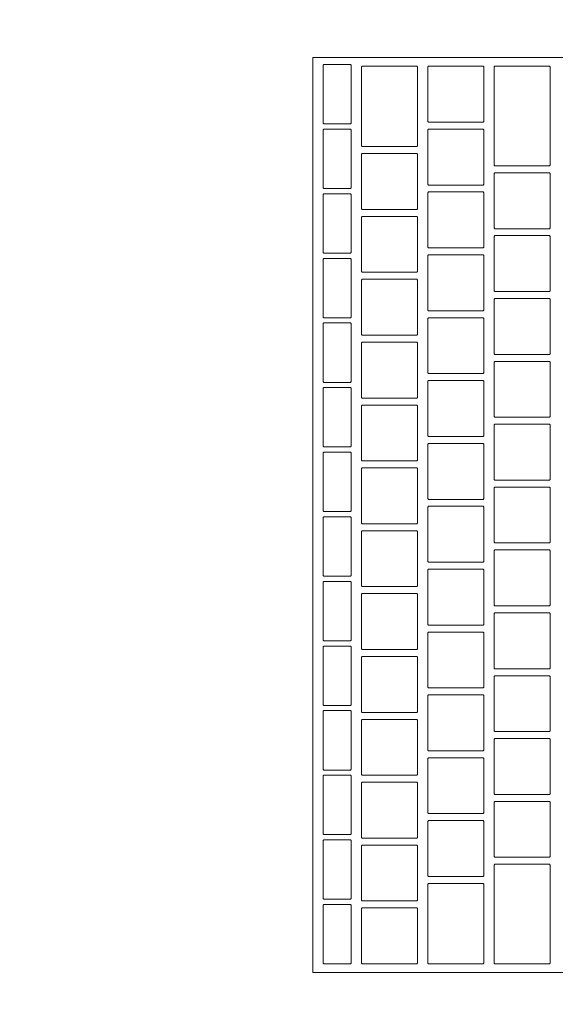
# Model space of a CAD drawing. Header units: metres. Extents: x -3.6 to 90.7, y -11.1 to 18.
# Tile 623 of 656: x 60.251 to 60.404, y 1.709 to 1.991. Entities that reach past the tile are written whole.
import ezdxf

# ---------------------------------------------------------------- set-up
doc = ezdxf.new("R2010")
doc.units = ezdxf.units.M
doc.header["$MEASUREMENT"] = 0
doc.linetypes.add('Wipeout_Contour', pattern=[1, 0, -1])
doc.layers.add('152 - Bemaßung_ Beschriftung.Ausbau', color=7, linetype='Continuous')
doc.layers.add('701 - Einrichtung.Möbel', color=7, linetype='Continuous')
doc.styles.add('ERSTELLTER_STIL_2', font='txt')
doc.dimstyles.new('ERSTELLTER_STIL__1', dxfattribs={"dimtxt": 0.1, "dimasz": 0.0532, "dimexe": 0.18, "dimexo": 0.0625, "dimgap": 0, "dimtad": 1, "dimzin": 0, "dimdsep": 46, "dimtxsty": 'ERSTELLTER_STIL_2', "dimblk": 'ARROWHEAD_2', "dimblk1": 'ARROWHEAD_2', "dimblk2": 'ARROWHEAD_2', "dimcen": 0.09, "dimse1": 1, "dimse2": 1, "dimclrd": 7, "dimclre": 7, "dimclrt": 7, "dimazin": 0, "dimtfac": 1, "dimtdec": 4, "dimtmove": 0, "dimatfit": 3, "dimfxl": 1, "dimtolj": 1, "dimtzin": 0, "dimarcsym": 0})
doc.dimstyles.new('ERSTELLTER_STIL__3', dxfattribs={"dimtxt": 0.1, "dimasz": 0.0532, "dimexe": 0.18, "dimexo": 0.0625, "dimgap": 0, "dimtad": 1, "dimtih": 1, "dimtoh": 1, "dimzin": 0, "dimdsep": 46, "dimtxsty": 'ERSTELLTER_STIL_2', "dimblk": 'ARROWHEAD_2', "dimblk1": 'ARROWHEAD_2', "dimblk2": 'ARROWHEAD_2', "dimcen": 0.09, "dimse1": 1, "dimse2": 1, "dimclrd": 7, "dimclre": 7, "dimclrt": 7, "dimazin": 0, "dimtfac": 1, "dimtdec": 4, "dimtmove": 0, "dimatfit": 3, "dimfxl": 1, "dimtolj": 1, "dimtzin": 0, "dimarcsym": 0})

# ---------------------------------------------------------------- blocks, each defined once
blk = doc.blocks.new('*D450')
at = {"layer": '152 - Bemaßung_ Beschriftung.Ausbau', "color": 7, "linetype": 'Continuous', "lineweight": 5}
for p, q in [((58.20497, -4.6125), (58.20497, -4.5075)), ((62.03503, -4.6125), (62.03503, -4.5075)), ((58.22518, -4.525), (58.18477, -4.595)), ((62.05523, -4.525), (62.01482, -4.595)), ((58.20497, -4.56), (62.03503, -4.56))]:
    blk.add_line(p, q, dxfattribs=at)
at = {"layer": '152 - Bemaßung_ Beschriftung.Ausbau', "color": 7, "lineweight": 5, "insert": (59.93689, -4.55941), "char_height": 0.1, "attachment_point": 7, "style": 'ERSTELLTER_STIL_2'}
blk.add_mtext('\\A1;{\\pql;\\fArial|b0|i0|c0|p38;3,83\\fArial|b0|i0|c0|p38;\\A1{\\H.66x;\\S01^  ;}}', dxfattribs=at)
blk = doc.blocks.new('ARROWHEAD_2')
at = {"color": 0, "linetype": 'Continuous', "lineweight": 0}
for p, q in [((-0.3781, -0.655), (0.3781, 0.655)), ((0, 0), (-1, 0))]:
    blk.add_line(p, q, dxfattribs=at)
blk = doc.blocks.new('*D503')
at = {"layer": '152 - Bemaßung_ Beschriftung.Ausbau', "color": 7, "linetype": 'Continuous', "lineweight": 5}
for p, q in [((63.90003, 5.82521), (63.97003, 5.78479)), ((63.98753, 5.805), (63.88253, 5.805)), ((63.93503, 0.245), (63.93503, 5.805)), ((63.90003, 0.26521), (63.97003, 0.22479)), ((63.98753, 0.245), (63.88253, 0.245)), ((63.93503, 0.005), (63.93503, 0.245))]:
    blk.add_line(p, q, dxfattribs=at)
at = {"layer": '152 - Bemaßung_ Beschriftung.Ausbau', "color": 7, "lineweight": 5, "char_height": 0.1, "attachment_point": 7, "rotation": 90, "style": 'ERSTELLTER_STIL_2'}
for s, insert in [('\\A1;{\\pql;\\fArial|b0|i0|c0|p38;12}', (63.91502, 5.633)), ('\\A1;{\\pql;\\fArial|b0|i0|c0|p38;5,56}', (63.91502, 2.81608))]:
    blk.add_mtext(s, dxfattribs=dict(at, insert=insert))

msp = doc.modelspace()

# ---------------------------------------------------------------- wipeouts: each hides what was drawn before it
at = {"color": 254, "linetype": 'Wipeout_Contour', "lineweight": 0, "ltscale": 241.476757}
msp.add_wipeout([(59.93498, 1.00998), (60.73497, 1.00998), (60.73497, 2.60998), (59.93498, 2.60998)], dxfattribs=at).dxf.layer = '701 - Einrichtung.Möbel'

# ---------------------------------------------------------------- next in the draw order: wipeouts: each hides what was drawn before it
at = {"color": 254, "linetype": 'Wipeout_Contour', "lineweight": 0, "ltscale": 241.688986}
msp.add_wipeout([(60.44878, 1.71802), (60.44878, 1.98002), (60.33478, 1.98002), (60.33478, 1.71802)], dxfattribs=at).dxf.layer = '701 - Einrichtung.Möbel'

# ---------------------------------------------------------------- next in the draw order: linework, layer by layer
at = {"layer": '701 - Einrichtung.Möbel', "color": 7, "linetype": 'Continuous', "lineweight": 5, "flags": 128}
msp.add_lwpolyline([(60.44878, 1.71802), (60.44878, 1.98002), (60.33478, 1.98002), (60.33478, 1.71802)], close=True, dxfattribs=at)

# ---------------------------------------------------------------- next in the draw order: wipeouts: each hides what was drawn before it
at = {"color": 254, "linetype": 'Wipeout_Contour', "lineweight": 0, "ltscale": 542.886043}
msp.add_wipeout([(60.34578, 1.96952), (60.34578, 1.97782), (60.34558, 1.97802), (60.33798, 1.97802), (60.33778, 1.97782), (60.33778, 1.96122), (60.33798, 1.96102), (60.34558, 1.96102), (60.34578, 1.96122)], dxfattribs=at).dxf.layer = '701 - Einrichtung.Möbel'
at = {"color": 254, "linetype": 'Wipeout_Contour', "lineweight": 0, "ltscale": 543.024157}
msp.add_wipeout([(60.36478, 1.96602), (60.36478, 1.97732), (60.36458, 1.97752), (60.34898, 1.97752), (60.34878, 1.97732), (60.34878, 1.95472), (60.34898, 1.95452), (60.36458, 1.95452), (60.36478, 1.95472)], dxfattribs=at).dxf.layer = '701 - Einrichtung.Möbel'
at = {"color": 254, "linetype": 'Wipeout_Contour', "lineweight": 0, "ltscale": 543.19582}
msp.add_wipeout([(60.38378, 1.96952), (60.38378, 1.97732), (60.38358, 1.97752), (60.36798, 1.97752), (60.36778, 1.97732), (60.36778, 1.96172), (60.36798, 1.96152), (60.38358, 1.96152), (60.38378, 1.96172)], dxfattribs=at).dxf.layer = '701 - Einrichtung.Möbel'
at = {"color": 254, "linetype": 'Wipeout_Contour', "lineweight": 0, "ltscale": 543.36533}
msp.add_wipeout([(60.40278, 1.96327), (60.40278, 1.97732), (60.40258, 1.97752), (60.38698, 1.97752), (60.38678, 1.97732), (60.38678, 1.94922), (60.38698, 1.94902), (60.40258, 1.94902), (60.40278, 1.94922)], dxfattribs=at).dxf.layer = '701 - Einrichtung.Möbel'
at = {"color": 254, "linetype": 'Wipeout_Contour', "lineweight": 0, "ltscale": 542.880632}
msp.add_wipeout([(60.34578, 1.95102), (60.34578, 1.95932), (60.34558, 1.95952), (60.33798, 1.95952), (60.33778, 1.95932), (60.33778, 1.94272), (60.33798, 1.94252), (60.34558, 1.94252), (60.34578, 1.94272)], dxfattribs=at).dxf.layer = '701 - Einrichtung.Möbel'
at = {"color": 254, "linetype": 'Wipeout_Contour', "lineweight": 0, "ltscale": 543.190557}
msp.add_wipeout([(60.38378, 1.95152), (60.38378, 1.95932), (60.38358, 1.95952), (60.36798, 1.95952), (60.36778, 1.95932), (60.36778, 1.94372), (60.36798, 1.94352), (60.38358, 1.94352), (60.38378, 1.94372)], dxfattribs=at).dxf.layer = '701 - Einrichtung.Möbel'
at = {"color": 254, "linetype": 'Wipeout_Contour', "lineweight": 0, "ltscale": 543.017618}
msp.add_wipeout([(60.36478, 1.94452), (60.36478, 1.95232), (60.36458, 1.95252), (60.34898, 1.95252), (60.34878, 1.95232), (60.34878, 1.93672), (60.34898, 1.93652), (60.36458, 1.93652), (60.36478, 1.93672)], dxfattribs=at).dxf.layer = '701 - Einrichtung.Möbel'
at = {"color": 254, "linetype": 'Wipeout_Contour', "lineweight": 0, "ltscale": 543.357838}
msp.add_wipeout([(60.40278, 1.93902), (60.40278, 1.94682), (60.40258, 1.94702), (60.38698, 1.94702), (60.38678, 1.94682), (60.38678, 1.93122), (60.38698, 1.93102), (60.40258, 1.93102), (60.40278, 1.93122)], dxfattribs=at).dxf.layer = '701 - Einrichtung.Möbel'
at = {"color": 254, "linetype": 'Wipeout_Contour', "lineweight": 0, "ltscale": 542.875272}
msp.add_wipeout([(60.34578, 1.93252), (60.34578, 1.94082), (60.34558, 1.94102), (60.33798, 1.94102), (60.33778, 1.94082), (60.33778, 1.92422), (60.33798, 1.92402), (60.34558, 1.92402), (60.34578, 1.92422)], dxfattribs=at).dxf.layer = '701 - Einrichtung.Möbel'
at = {"color": 254, "linetype": 'Wipeout_Contour', "lineweight": 0, "ltscale": 543.185344}
msp.add_wipeout([(60.38378, 1.93352), (60.38378, 1.94132), (60.38358, 1.94152), (60.36798, 1.94152), (60.36778, 1.94132), (60.36778, 1.92572), (60.36798, 1.92552), (60.38358, 1.92552), (60.38378, 1.92572)], dxfattribs=at).dxf.layer = '701 - Einrichtung.Möbel'
at = {"color": 254, "linetype": 'Wipeout_Contour', "lineweight": 0, "ltscale": 543.012421}
msp.add_wipeout([(60.36478, 1.92652), (60.36478, 1.93432), (60.36458, 1.93452), (60.34898, 1.93452), (60.34878, 1.93432), (60.34878, 1.91872), (60.34898, 1.91852), (60.36458, 1.91852), (60.36478, 1.91872)], dxfattribs=at).dxf.layer = '701 - Einrichtung.Möbel'
at = {"color": 254, "linetype": 'Wipeout_Contour', "lineweight": 0, "ltscale": 543.352659}
msp.add_wipeout([(60.40278, 1.92102), (60.40278, 1.92882), (60.40258, 1.92902), (60.38698, 1.92902), (60.38678, 1.92882), (60.38678, 1.91322), (60.38698, 1.91302), (60.40258, 1.91302), (60.40278, 1.91322)], dxfattribs=at).dxf.layer = '701 - Einrichtung.Möbel'
at = {"color": 254, "linetype": 'Wipeout_Contour', "lineweight": 0, "ltscale": 543.180178}
msp.add_wipeout([(60.38378, 1.91552), (60.38378, 1.92332), (60.38358, 1.92352), (60.36798, 1.92352), (60.36778, 1.92332), (60.36778, 1.90772), (60.36798, 1.90752), (60.38358, 1.90752), (60.38378, 1.90772)], dxfattribs=at).dxf.layer = '701 - Einrichtung.Möbel'
at = {"color": 254, "linetype": 'Wipeout_Contour', "lineweight": 0, "ltscale": 542.869963}
msp.add_wipeout([(60.34578, 1.91402), (60.34578, 1.92232), (60.34558, 1.92252), (60.33798, 1.92252), (60.33778, 1.92232), (60.33778, 1.90572), (60.33798, 1.90552), (60.34558, 1.90552), (60.34578, 1.90572)], dxfattribs=at).dxf.layer = '701 - Einrichtung.Möbel'
at = {"color": 254, "linetype": 'Wipeout_Contour', "lineweight": 0, "ltscale": 543.007273}
msp.add_wipeout([(60.36478, 1.90852), (60.36478, 1.91632), (60.36458, 1.91652), (60.34898, 1.91652), (60.34878, 1.91632), (60.34878, 1.90072), (60.34898, 1.90052), (60.36458, 1.90052), (60.36478, 1.90072)], dxfattribs=at).dxf.layer = '701 - Einrichtung.Möbel'
at = {"color": 254, "linetype": 'Wipeout_Contour', "lineweight": 0, "ltscale": 543.347529}
msp.add_wipeout([(60.40278, 1.90302), (60.40278, 1.91082), (60.40258, 1.91102), (60.38698, 1.91102), (60.38678, 1.91082), (60.38678, 1.89522), (60.38698, 1.89502), (60.40258, 1.89502), (60.40278, 1.89522)], dxfattribs=at).dxf.layer = '701 - Einrichtung.Möbel'
at = {"color": 254, "linetype": 'Wipeout_Contour', "lineweight": 0, "ltscale": 542.864706}
msp.add_wipeout([(60.34578, 1.89552), (60.34578, 1.90382), (60.34558, 1.90402), (60.33798, 1.90402), (60.33778, 1.90382), (60.33778, 1.88722), (60.33798, 1.88702), (60.34558, 1.88702), (60.34578, 1.88722)], dxfattribs=at).dxf.layer = '701 - Einrichtung.Möbel'
at = {"color": 254, "linetype": 'Wipeout_Contour', "lineweight": 0, "ltscale": 543.175061}
msp.add_wipeout([(60.38378, 1.89752), (60.38378, 1.90532), (60.38358, 1.90552), (60.36798, 1.90552), (60.36778, 1.90532), (60.36778, 1.88972), (60.36798, 1.88952), (60.38358, 1.88952), (60.38378, 1.88972)], dxfattribs=at).dxf.layer = '701 - Einrichtung.Möbel'
at = {"color": 254, "linetype": 'Wipeout_Contour', "lineweight": 0, "ltscale": 543.002173}
msp.add_wipeout([(60.36478, 1.89052), (60.36478, 1.89832), (60.36458, 1.89852), (60.34898, 1.89852), (60.34878, 1.89832), (60.34878, 1.88272), (60.34898, 1.88252), (60.36458, 1.88252), (60.36478, 1.88272)], dxfattribs=at).dxf.layer = '701 - Einrichtung.Möbel'
at = {"color": 254, "linetype": 'Wipeout_Contour', "lineweight": 0, "ltscale": 543.342447}
msp.add_wipeout([(60.40278, 1.88502), (60.40278, 1.89282), (60.40258, 1.89302), (60.38698, 1.89302), (60.38678, 1.89282), (60.38678, 1.87722), (60.38698, 1.87702), (60.40258, 1.87702), (60.40278, 1.87722)], dxfattribs=at).dxf.layer = '701 - Einrichtung.Möbel'
at = {"color": 254, "linetype": 'Wipeout_Contour', "lineweight": 0, "ltscale": 543.169991}
msp.add_wipeout([(60.38378, 1.87952), (60.38378, 1.88732), (60.38358, 1.88752), (60.36798, 1.88752), (60.36778, 1.88732), (60.36778, 1.87172), (60.36798, 1.87152), (60.38358, 1.87152), (60.38378, 1.87172)], dxfattribs=at).dxf.layer = '701 - Einrichtung.Möbel'
at = {"color": 254, "linetype": 'Wipeout_Contour', "lineweight": 0, "ltscale": 542.859499}
msp.add_wipeout([(60.34578, 1.87702), (60.34578, 1.88532), (60.34558, 1.88552), (60.33798, 1.88552), (60.33778, 1.88532), (60.33778, 1.86872), (60.33798, 1.86852), (60.34558, 1.86852), (60.34578, 1.86872)], dxfattribs=at).dxf.layer = '701 - Einrichtung.Möbel'
at = {"color": 254, "linetype": 'Wipeout_Contour', "lineweight": 0, "ltscale": 542.997121}
msp.add_wipeout([(60.36478, 1.87252), (60.36478, 1.88032), (60.36458, 1.88052), (60.34898, 1.88052), (60.34878, 1.88032), (60.34878, 1.86472), (60.34898, 1.86452), (60.36458, 1.86452), (60.36478, 1.86472)], dxfattribs=at).dxf.layer = '701 - Einrichtung.Möbel'
at = {"color": 254, "linetype": 'Wipeout_Contour', "lineweight": 0, "ltscale": 543.337413}
msp.add_wipeout([(60.40278, 1.86702), (60.40278, 1.87482), (60.40258, 1.87502), (60.38698, 1.87502), (60.38678, 1.87482), (60.38678, 1.85922), (60.38698, 1.85902), (60.40258, 1.85902), (60.40278, 1.85922)], dxfattribs=at).dxf.layer = '701 - Einrichtung.Möbel'
at = {"color": 254, "linetype": 'Wipeout_Contour', "lineweight": 0, "ltscale": 543.164971}
msp.add_wipeout([(60.38378, 1.86152), (60.38378, 1.86932), (60.38358, 1.86952), (60.36798, 1.86952), (60.36778, 1.86932), (60.36778, 1.85372), (60.36798, 1.85352), (60.38358, 1.85352), (60.38378, 1.85372)], dxfattribs=at).dxf.layer = '701 - Einrichtung.Möbel'
at = {"color": 254, "linetype": 'Wipeout_Contour', "lineweight": 0, "ltscale": 542.854343}
msp.add_wipeout([(60.34578, 1.85852), (60.34578, 1.86682), (60.34558, 1.86702), (60.33798, 1.86702), (60.33778, 1.86682), (60.33778, 1.85022), (60.33798, 1.85002), (60.34558, 1.85002), (60.34578, 1.85022)], dxfattribs=at).dxf.layer = '701 - Einrichtung.Möbel'
at = {"color": 254, "linetype": 'Wipeout_Contour', "lineweight": 0, "ltscale": 542.992117}
msp.add_wipeout([(60.36478, 1.85452), (60.36478, 1.86232), (60.36458, 1.86252), (60.34898, 1.86252), (60.34878, 1.86232), (60.34878, 1.84672), (60.34898, 1.84652), (60.36458, 1.84652), (60.36478, 1.84672)], dxfattribs=at).dxf.layer = '701 - Einrichtung.Möbel'
at = {"color": 254, "linetype": 'Wipeout_Contour', "lineweight": 0, "ltscale": 543.332427}
msp.add_wipeout([(60.40278, 1.84902), (60.40278, 1.85682), (60.40258, 1.85702), (60.38698, 1.85702), (60.38678, 1.85682), (60.38678, 1.84122), (60.38698, 1.84102), (60.40258, 1.84102), (60.40278, 1.84122)], dxfattribs=at).dxf.layer = '701 - Einrichtung.Möbel'
at = {"color": 254, "linetype": 'Wipeout_Contour', "lineweight": 0, "ltscale": 543.159998}
msp.add_wipeout([(60.38378, 1.84352), (60.38378, 1.85132), (60.38358, 1.85152), (60.36798, 1.85152), (60.36778, 1.85132), (60.36778, 1.83572), (60.36798, 1.83552), (60.38358, 1.83552), (60.38378, 1.83572)], dxfattribs=at).dxf.layer = '701 - Einrichtung.Möbel'
at = {"color": 254, "linetype": 'Wipeout_Contour', "lineweight": 0, "ltscale": 542.849239}
msp.add_wipeout([(60.34578, 1.84002), (60.34578, 1.84832), (60.34558, 1.84852), (60.33798, 1.84852), (60.33778, 1.84832), (60.33778, 1.83172), (60.33798, 1.83152), (60.34558, 1.83152), (60.34578, 1.83172)], dxfattribs=at).dxf.layer = '701 - Einrichtung.Möbel'
at = {"color": 254, "linetype": 'Wipeout_Contour', "lineweight": 0, "ltscale": 542.987162}
msp.add_wipeout([(60.36478, 1.83652), (60.36478, 1.84432), (60.36458, 1.84452), (60.34898, 1.84452), (60.34878, 1.84432), (60.34878, 1.82872), (60.34898, 1.82852), (60.36458, 1.82852), (60.36478, 1.82872)], dxfattribs=at).dxf.layer = '701 - Einrichtung.Möbel'
at = {"color": 254, "linetype": 'Wipeout_Contour', "lineweight": 0, "ltscale": 543.327489}
msp.add_wipeout([(60.40278, 1.83102), (60.40278, 1.83882), (60.40258, 1.83902), (60.38698, 1.83902), (60.38678, 1.83882), (60.38678, 1.82322), (60.38698, 1.82302), (60.40258, 1.82302), (60.40278, 1.82322)], dxfattribs=at).dxf.layer = '701 - Einrichtung.Möbel'
at = {"color": 254, "linetype": 'Wipeout_Contour', "lineweight": 0, "ltscale": 543.155074}
msp.add_wipeout([(60.38378, 1.82552), (60.38378, 1.83332), (60.38358, 1.83352), (60.36798, 1.83352), (60.36778, 1.83332), (60.36778, 1.81772), (60.36798, 1.81752), (60.38358, 1.81752), (60.38378, 1.81772)], dxfattribs=at).dxf.layer = '701 - Einrichtung.Möbel'
at = {"color": 254, "linetype": 'Wipeout_Contour', "lineweight": 0, "ltscale": 542.844185}
msp.add_wipeout([(60.34578, 1.82152), (60.34578, 1.82982), (60.34558, 1.83002), (60.33798, 1.83002), (60.33778, 1.82982), (60.33778, 1.81322), (60.33798, 1.81302), (60.34558, 1.81302), (60.34578, 1.81322)], dxfattribs=at).dxf.layer = '701 - Einrichtung.Möbel'
at = {"color": 254, "linetype": 'Wipeout_Contour', "lineweight": 0, "ltscale": 542.982255}
msp.add_wipeout([(60.36478, 1.81852), (60.36478, 1.82632), (60.36458, 1.82652), (60.34898, 1.82652), (60.34878, 1.82632), (60.34878, 1.81072), (60.34898, 1.81052), (60.36458, 1.81052), (60.36478, 1.81072)], dxfattribs=at).dxf.layer = '701 - Einrichtung.Möbel'
at = {"color": 254, "linetype": 'Wipeout_Contour', "lineweight": 0, "ltscale": 543.3226}
msp.add_wipeout([(60.40278, 1.81302), (60.40278, 1.82082), (60.40258, 1.82102), (60.38698, 1.82102), (60.38678, 1.82082), (60.38678, 1.80522), (60.38698, 1.80502), (60.40258, 1.80502), (60.40278, 1.80522)], dxfattribs=at).dxf.layer = '701 - Einrichtung.Möbel'
at = {"color": 254, "linetype": 'Wipeout_Contour', "lineweight": 0, "ltscale": 543.150198}
msp.add_wipeout([(60.38378, 1.80752), (60.38378, 1.81532), (60.38358, 1.81552), (60.36798, 1.81552), (60.36778, 1.81532), (60.36778, 1.79972), (60.36798, 1.79952), (60.38358, 1.79952), (60.38378, 1.79972)], dxfattribs=at).dxf.layer = '701 - Einrichtung.Möbel'
at = {"color": 254, "linetype": 'Wipeout_Contour', "lineweight": 0, "ltscale": 542.839182}
msp.add_wipeout([(60.34578, 1.80302), (60.34578, 1.81132), (60.34558, 1.81152), (60.33798, 1.81152), (60.33778, 1.81132), (60.33778, 1.79472), (60.33798, 1.79452), (60.34558, 1.79452), (60.34578, 1.79472)], dxfattribs=at).dxf.layer = '701 - Einrichtung.Möbel'
at = {"color": 254, "linetype": 'Wipeout_Contour', "lineweight": 0, "ltscale": 542.977396}
msp.add_wipeout([(60.36478, 1.80052), (60.36478, 1.80832), (60.36458, 1.80852), (60.34898, 1.80852), (60.34878, 1.80832), (60.34878, 1.79272), (60.34898, 1.79252), (60.36458, 1.79252), (60.36478, 1.79272)], dxfattribs=at).dxf.layer = '701 - Einrichtung.Möbel'
at = {"color": 254, "linetype": 'Wipeout_Contour', "lineweight": 0, "ltscale": 543.317759}
msp.add_wipeout([(60.40278, 1.79502), (60.40278, 1.80282), (60.40258, 1.80302), (60.38698, 1.80302), (60.38678, 1.80282), (60.38678, 1.78722), (60.38698, 1.78702), (60.40258, 1.78702), (60.40278, 1.78722)], dxfattribs=at).dxf.layer = '701 - Einrichtung.Möbel'
at = {"color": 254, "linetype": 'Wipeout_Contour', "lineweight": 0, "ltscale": 543.14537}
msp.add_wipeout([(60.38378, 1.78952), (60.38378, 1.79732), (60.38358, 1.79752), (60.36798, 1.79752), (60.36778, 1.79732), (60.36778, 1.78172), (60.36798, 1.78152), (60.38358, 1.78152), (60.38378, 1.78172)], dxfattribs=at).dxf.layer = '701 - Einrichtung.Möbel'
at = {"color": 254, "linetype": 'Wipeout_Contour', "lineweight": 0, "ltscale": 542.834231}
msp.add_wipeout([(60.34578, 1.78452), (60.34578, 1.79282), (60.34558, 1.79302), (60.33798, 1.79302), (60.33778, 1.79282), (60.33778, 1.77622), (60.33798, 1.77602), (60.34558, 1.77602), (60.34578, 1.77622)], dxfattribs=at).dxf.layer = '701 - Einrichtung.Möbel'
at = {"color": 254, "linetype": 'Wipeout_Contour', "lineweight": 0, "ltscale": 542.972586}
msp.add_wipeout([(60.36478, 1.78252), (60.36478, 1.79032), (60.36458, 1.79052), (60.34898, 1.79052), (60.34878, 1.79032), (60.34878, 1.77472), (60.34898, 1.77452), (60.36458, 1.77452), (60.36478, 1.77472)], dxfattribs=at).dxf.layer = '701 - Einrichtung.Möbel'
at = {"color": 254, "linetype": 'Wipeout_Contour', "lineweight": 0, "ltscale": 543.312967}
msp.add_wipeout([(60.40278, 1.77702), (60.40278, 1.78482), (60.40258, 1.78502), (60.38698, 1.78502), (60.38678, 1.78482), (60.38678, 1.76922), (60.38698, 1.76902), (60.40258, 1.76902), (60.40278, 1.76922)], dxfattribs=at).dxf.layer = '701 - Einrichtung.Möbel'
at = {"color": 254, "linetype": 'Wipeout_Contour', "lineweight": 0, "ltscale": 543.140591}
msp.add_wipeout([(60.38378, 1.77152), (60.38378, 1.77932), (60.38358, 1.77952), (60.36798, 1.77952), (60.36778, 1.77932), (60.36778, 1.76372), (60.36798, 1.76352), (60.38358, 1.76352), (60.38378, 1.76372)], dxfattribs=at).dxf.layer = '701 - Einrichtung.Möbel'
at = {"color": 254, "linetype": 'Wipeout_Contour', "lineweight": 0, "ltscale": 542.82933}
msp.add_wipeout([(60.34578, 1.76602), (60.34578, 1.77432), (60.34558, 1.77452), (60.33798, 1.77452), (60.33778, 1.77432), (60.33778, 1.75772), (60.33798, 1.75752), (60.34558, 1.75752), (60.34578, 1.75772)], dxfattribs=at).dxf.layer = '701 - Einrichtung.Möbel'
at = {"color": 254, "linetype": 'Wipeout_Contour', "lineweight": 0, "ltscale": 542.967823}
msp.add_wipeout([(60.36478, 1.76452), (60.36478, 1.77232), (60.36458, 1.77252), (60.34898, 1.77252), (60.34878, 1.77232), (60.34878, 1.75672), (60.34898, 1.75652), (60.36458, 1.75652), (60.36478, 1.75672)], dxfattribs=at).dxf.layer = '701 - Einrichtung.Möbel'
at = {"color": 254, "linetype": 'Wipeout_Contour', "lineweight": 0, "ltscale": 543.308222}
msp.add_wipeout([(60.40278, 1.75902), (60.40278, 1.76682), (60.40258, 1.76702), (60.38698, 1.76702), (60.38678, 1.76682), (60.38678, 1.75122), (60.38698, 1.75102), (60.40258, 1.75102), (60.40278, 1.75122)], dxfattribs=at).dxf.layer = '701 - Einrichtung.Möbel'
at = {"color": 254, "linetype": 'Wipeout_Contour', "lineweight": 0, "ltscale": 543.13586}
msp.add_wipeout([(60.38378, 1.75352), (60.38378, 1.76132), (60.38358, 1.76152), (60.36798, 1.76152), (60.36778, 1.76132), (60.36778, 1.74572), (60.36798, 1.74552), (60.38358, 1.74552), (60.38378, 1.74572)], dxfattribs=at).dxf.layer = '701 - Einrichtung.Möbel'
at = {"color": 254, "linetype": 'Wipeout_Contour', "lineweight": 0, "ltscale": 542.824481}
msp.add_wipeout([(60.34578, 1.74752), (60.34578, 1.75582), (60.34558, 1.75602), (60.33798, 1.75602), (60.33778, 1.75582), (60.33778, 1.73922), (60.33798, 1.73902), (60.34558, 1.73902), (60.34578, 1.73922)], dxfattribs=at).dxf.layer = '701 - Einrichtung.Möbel'
at = {"color": 254, "linetype": 'Wipeout_Contour', "lineweight": 0, "ltscale": 542.963109}
msp.add_wipeout([(60.36478, 1.74652), (60.36478, 1.75432), (60.36458, 1.75452), (60.34898, 1.75452), (60.34878, 1.75432), (60.34878, 1.73872), (60.34898, 1.73852), (60.36458, 1.73852), (60.36478, 1.73872)], dxfattribs=at).dxf.layer = '701 - Einrichtung.Möbel'
at = {"color": 254, "linetype": 'Wipeout_Contour', "lineweight": 0, "ltscale": 543.302347}
msp.add_wipeout([(60.40278, 1.73477), (60.40278, 1.74882), (60.40258, 1.74902), (60.38698, 1.74902), (60.38678, 1.74882), (60.38678, 1.72072), (60.38698, 1.72052), (60.40258, 1.72052), (60.40278, 1.72072)], dxfattribs=at).dxf.layer = '701 - Einrichtung.Möbel'
at = {"color": 254, "linetype": 'Wipeout_Contour', "lineweight": 0, "ltscale": 543.130541}
msp.add_wipeout([(60.38378, 1.73202), (60.38378, 1.74332), (60.38358, 1.74352), (60.36798, 1.74352), (60.36778, 1.74332), (60.36778, 1.72072), (60.36798, 1.72052), (60.38358, 1.72052), (60.38378, 1.72072)], dxfattribs=at).dxf.layer = '701 - Einrichtung.Möbel'
at = {"color": 254, "linetype": 'Wipeout_Contour', "lineweight": 0, "ltscale": 542.819682}
msp.add_wipeout([(60.34578, 1.72902), (60.34578, 1.73732), (60.34558, 1.73752), (60.33798, 1.73752), (60.33778, 1.73732), (60.33778, 1.72072), (60.33798, 1.72052), (60.34558, 1.72052), (60.34578, 1.72072)], dxfattribs=at).dxf.layer = '701 - Einrichtung.Möbel'
at = {"color": 254, "linetype": 'Wipeout_Contour', "lineweight": 0, "ltscale": 542.958444}
msp.add_wipeout([(60.36478, 1.72852), (60.36478, 1.73632), (60.36458, 1.73652), (60.34898, 1.73652), (60.34878, 1.73632), (60.34878, 1.72072), (60.34898, 1.72052), (60.36458, 1.72052), (60.36478, 1.72072)], dxfattribs=at).dxf.layer = '701 - Einrichtung.Möbel'

# ---------------------------------------------------------------- next in the draw order: linework, layer by layer
at = {"layer": '701 - Einrichtung.Möbel', "color": 7, "linetype": 'Continuous', "lineweight": 5, "flags": 128}
for points in [[(60.34578, 1.96952), (60.34578, 1.97782), (60.34558, 1.97802), (60.33798, 1.97802), (60.33778, 1.97782), (60.33778, 1.96122), (60.33798, 1.96102), (60.34558, 1.96102), (60.34578, 1.96122)], [(60.36478, 1.96602), (60.36478, 1.97732), (60.36458, 1.97752), (60.34898, 1.97752), (60.34878, 1.97732), (60.34878, 1.95472), (60.34898, 1.95452), (60.36458, 1.95452), (60.36478, 1.95472)], [(60.38378, 1.96952), (60.38378, 1.97732), (60.38358, 1.97752), (60.36798, 1.97752), (60.36778, 1.97732), (60.36778, 1.96172), (60.36798, 1.96152), (60.38358, 1.96152), (60.38378, 1.96172)], [(60.40278, 1.96327), (60.40278, 1.97732), (60.40258, 1.97752), (60.38698, 1.97752), (60.38678, 1.97732), (60.38678, 1.94922), (60.38698, 1.94902), (60.40258, 1.94902), (60.40278, 1.94922)], [(60.34578, 1.95102), (60.34578, 1.95932), (60.34558, 1.95952), (60.33798, 1.95952), (60.33778, 1.95932), (60.33778, 1.94272), (60.33798, 1.94252), (60.34558, 1.94252), (60.34578, 1.94272)], [(60.38378, 1.95152), (60.38378, 1.95932), (60.38358, 1.95952), (60.36798, 1.95952), (60.36778, 1.95932), (60.36778, 1.94372), (60.36798, 1.94352), (60.38358, 1.94352), (60.38378, 1.94372)], [(60.36478, 1.94452), (60.36478, 1.95232), (60.36458, 1.95252), (60.34898, 1.95252), (60.34878, 1.95232), (60.34878, 1.93672), (60.34898, 1.93652), (60.36458, 1.93652), (60.36478, 1.93672)], [(60.40278, 1.93902), (60.40278, 1.94682), (60.40258, 1.94702), (60.38698, 1.94702), (60.38678, 1.94682), (60.38678, 1.93122), (60.38698, 1.93102), (60.40258, 1.93102), (60.40278, 1.93122)], [(60.34578, 1.93252), (60.34578, 1.94082), (60.34558, 1.94102), (60.33798, 1.94102), (60.33778, 1.94082), (60.33778, 1.92422), (60.33798, 1.92402), (60.34558, 1.92402), (60.34578, 1.92422)], [(60.38378, 1.93352), (60.38378, 1.94132), (60.38358, 1.94152), (60.36798, 1.94152), (60.36778, 1.94132), (60.36778, 1.92572), (60.36798, 1.92552), (60.38358, 1.92552), (60.38378, 1.92572)], [(60.36478, 1.92652), (60.36478, 1.93432), (60.36458, 1.93452), (60.34898, 1.93452), (60.34878, 1.93432), (60.34878, 1.91872), (60.34898, 1.91852), (60.36458, 1.91852), (60.36478, 1.91872)], [(60.40278, 1.92102), (60.40278, 1.92882), (60.40258, 1.92902), (60.38698, 1.92902), (60.38678, 1.92882), (60.38678, 1.91322), (60.38698, 1.91302), (60.40258, 1.91302), (60.40278, 1.91322)], [(60.38378, 1.91552), (60.38378, 1.92332), (60.38358, 1.92352), (60.36798, 1.92352), (60.36778, 1.92332), (60.36778, 1.90772), (60.36798, 1.90752), (60.38358, 1.90752), (60.38378, 1.90772)], [(60.34578, 1.91402), (60.34578, 1.92232), (60.34558, 1.92252), (60.33798, 1.92252), (60.33778, 1.92232), (60.33778, 1.90572), (60.33798, 1.90552), (60.34558, 1.90552), (60.34578, 1.90572)], [(60.36478, 1.90852), (60.36478, 1.91632), (60.36458, 1.91652), (60.34898, 1.91652), (60.34878, 1.91632), (60.34878, 1.90072), (60.34898, 1.90052), (60.36458, 1.90052), (60.36478, 1.90072)], [(60.40278, 1.90302), (60.40278, 1.91082), (60.40258, 1.91102), (60.38698, 1.91102), (60.38678, 1.91082), (60.38678, 1.89522), (60.38698, 1.89502), (60.40258, 1.89502), (60.40278, 1.89522)], [(60.34578, 1.89552), (60.34578, 1.90382), (60.34558, 1.90402), (60.33798, 1.90402), (60.33778, 1.90382), (60.33778, 1.88722), (60.33798, 1.88702), (60.34558, 1.88702), (60.34578, 1.88722)], [(60.38378, 1.89752), (60.38378, 1.90532), (60.38358, 1.90552), (60.36798, 1.90552), (60.36778, 1.90532), (60.36778, 1.88972), (60.36798, 1.88952), (60.38358, 1.88952), (60.38378, 1.88972)], [(60.36478, 1.89052), (60.36478, 1.89832), (60.36458, 1.89852), (60.34898, 1.89852), (60.34878, 1.89832), (60.34878, 1.88272), (60.34898, 1.88252), (60.36458, 1.88252), (60.36478, 1.88272)], [(60.40278, 1.88502), (60.40278, 1.89282), (60.40258, 1.89302), (60.38698, 1.89302), (60.38678, 1.89282), (60.38678, 1.87722), (60.38698, 1.87702), (60.40258, 1.87702), (60.40278, 1.87722)], [(60.38378, 1.87952), (60.38378, 1.88732), (60.38358, 1.88752), (60.36798, 1.88752), (60.36778, 1.88732), (60.36778, 1.87172), (60.36798, 1.87152), (60.38358, 1.87152), (60.38378, 1.87172)], [(60.34578, 1.87702), (60.34578, 1.88532), (60.34558, 1.88552), (60.33798, 1.88552), (60.33778, 1.88532), (60.33778, 1.86872), (60.33798, 1.86852), (60.34558, 1.86852), (60.34578, 1.86872)], [(60.36478, 1.87252), (60.36478, 1.88032), (60.36458, 1.88052), (60.34898, 1.88052), (60.34878, 1.88032), (60.34878, 1.86472), (60.34898, 1.86452), (60.36458, 1.86452), (60.36478, 1.86472)], [(60.40278, 1.86702), (60.40278, 1.87482), (60.40258, 1.87502), (60.38698, 1.87502), (60.38678, 1.87482), (60.38678, 1.85922), (60.38698, 1.85902), (60.40258, 1.85902), (60.40278, 1.85922)], [(60.38378, 1.86152), (60.38378, 1.86932), (60.38358, 1.86952), (60.36798, 1.86952), (60.36778, 1.86932), (60.36778, 1.85372), (60.36798, 1.85352), (60.38358, 1.85352), (60.38378, 1.85372)], [(60.34578, 1.85852), (60.34578, 1.86682), (60.34558, 1.86702), (60.33798, 1.86702), (60.33778, 1.86682), (60.33778, 1.85022), (60.33798, 1.85002), (60.34558, 1.85002), (60.34578, 1.85022)], [(60.36478, 1.85452), (60.36478, 1.86232), (60.36458, 1.86252), (60.34898, 1.86252), (60.34878, 1.86232), (60.34878, 1.84672), (60.34898, 1.84652), (60.36458, 1.84652), (60.36478, 1.84672)], [(60.40278, 1.84902), (60.40278, 1.85682), (60.40258, 1.85702), (60.38698, 1.85702), (60.38678, 1.85682), (60.38678, 1.84122), (60.38698, 1.84102), (60.40258, 1.84102), (60.40278, 1.84122)], [(60.38378, 1.84352), (60.38378, 1.85132), (60.38358, 1.85152), (60.36798, 1.85152), (60.36778, 1.85132), (60.36778, 1.83572), (60.36798, 1.83552), (60.38358, 1.83552), (60.38378, 1.83572)], [(60.34578, 1.84002), (60.34578, 1.84832), (60.34558, 1.84852), (60.33798, 1.84852), (60.33778, 1.84832), (60.33778, 1.83172), (60.33798, 1.83152), (60.34558, 1.83152), (60.34578, 1.83172)], [(60.36478, 1.83652), (60.36478, 1.84432), (60.36458, 1.84452), (60.34898, 1.84452), (60.34878, 1.84432), (60.34878, 1.82872), (60.34898, 1.82852), (60.36458, 1.82852), (60.36478, 1.82872)], [(60.40278, 1.83102), (60.40278, 1.83882), (60.40258, 1.83902), (60.38698, 1.83902), (60.38678, 1.83882), (60.38678, 1.82322), (60.38698, 1.82302), (60.40258, 1.82302), (60.40278, 1.82322)], [(60.38378, 1.82552), (60.38378, 1.83332), (60.38358, 1.83352), (60.36798, 1.83352), (60.36778, 1.83332), (60.36778, 1.81772), (60.36798, 1.81752), (60.38358, 1.81752), (60.38378, 1.81772)], [(60.34578, 1.82152), (60.34578, 1.82982), (60.34558, 1.83002), (60.33798, 1.83002), (60.33778, 1.82982), (60.33778, 1.81322), (60.33798, 1.81302), (60.34558, 1.81302), (60.34578, 1.81322)], [(60.36478, 1.81852), (60.36478, 1.82632), (60.36458, 1.82652), (60.34898, 1.82652), (60.34878, 1.82632), (60.34878, 1.81072), (60.34898, 1.81052), (60.36458, 1.81052), (60.36478, 1.81072)], [(60.40278, 1.81302), (60.40278, 1.82082), (60.40258, 1.82102), (60.38698, 1.82102), (60.38678, 1.82082), (60.38678, 1.80522), (60.38698, 1.80502), (60.40258, 1.80502), (60.40278, 1.80522)], [(60.38378, 1.80752), (60.38378, 1.81532), (60.38358, 1.81552), (60.36798, 1.81552), (60.36778, 1.81532), (60.36778, 1.79972), (60.36798, 1.79952), (60.38358, 1.79952), (60.38378, 1.79972)], [(60.34578, 1.80302), (60.34578, 1.81132), (60.34558, 1.81152), (60.33798, 1.81152), (60.33778, 1.81132), (60.33778, 1.79472), (60.33798, 1.79452), (60.34558, 1.79452), (60.34578, 1.79472)], [(60.36478, 1.80052), (60.36478, 1.80832), (60.36458, 1.80852), (60.34898, 1.80852), (60.34878, 1.80832), (60.34878, 1.79272), (60.34898, 1.79252), (60.36458, 1.79252), (60.36478, 1.79272)], [(60.40278, 1.79502), (60.40278, 1.80282), (60.40258, 1.80302), (60.38698, 1.80302), (60.38678, 1.80282), (60.38678, 1.78722), (60.38698, 1.78702), (60.40258, 1.78702), (60.40278, 1.78722)], [(60.38378, 1.78952), (60.38378, 1.79732), (60.38358, 1.79752), (60.36798, 1.79752), (60.36778, 1.79732), (60.36778, 1.78172), (60.36798, 1.78152), (60.38358, 1.78152), (60.38378, 1.78172)], [(60.34578, 1.78452), (60.34578, 1.79282), (60.34558, 1.79302), (60.33798, 1.79302), (60.33778, 1.79282), (60.33778, 1.77622), (60.33798, 1.77602), (60.34558, 1.77602), (60.34578, 1.77622)], [(60.36478, 1.78252), (60.36478, 1.79032), (60.36458, 1.79052), (60.34898, 1.79052), (60.34878, 1.79032), (60.34878, 1.77472), (60.34898, 1.77452), (60.36458, 1.77452), (60.36478, 1.77472)], [(60.40278, 1.77702), (60.40278, 1.78482), (60.40258, 1.78502), (60.38698, 1.78502), (60.38678, 1.78482), (60.38678, 1.76922), (60.38698, 1.76902), (60.40258, 1.76902), (60.40278, 1.76922)], [(60.38378, 1.77152), (60.38378, 1.77932), (60.38358, 1.77952), (60.36798, 1.77952), (60.36778, 1.77932), (60.36778, 1.76372), (60.36798, 1.76352), (60.38358, 1.76352), (60.38378, 1.76372)], [(60.34578, 1.76602), (60.34578, 1.77432), (60.34558, 1.77452), (60.33798, 1.77452), (60.33778, 1.77432), (60.33778, 1.75772), (60.33798, 1.75752), (60.34558, 1.75752), (60.34578, 1.75772)], [(60.36478, 1.76452), (60.36478, 1.77232), (60.36458, 1.77252), (60.34898, 1.77252), (60.34878, 1.77232), (60.34878, 1.75672), (60.34898, 1.75652), (60.36458, 1.75652), (60.36478, 1.75672)], [(60.40278, 1.75902), (60.40278, 1.76682), (60.40258, 1.76702), (60.38698, 1.76702), (60.38678, 1.76682), (60.38678, 1.75122), (60.38698, 1.75102), (60.40258, 1.75102), (60.40278, 1.75122)], [(60.38378, 1.75352), (60.38378, 1.76132), (60.38358, 1.76152), (60.36798, 1.76152), (60.36778, 1.76132), (60.36778, 1.74572), (60.36798, 1.74552), (60.38358, 1.74552), (60.38378, 1.74572)], [(60.34578, 1.74752), (60.34578, 1.75582), (60.34558, 1.75602), (60.33798, 1.75602), (60.33778, 1.75582), (60.33778, 1.73922), (60.33798, 1.73902), (60.34558, 1.73902), (60.34578, 1.73922)], [(60.36478, 1.74652), (60.36478, 1.75432), (60.36458, 1.75452), (60.34898, 1.75452), (60.34878, 1.75432), (60.34878, 1.73872), (60.34898, 1.73852), (60.36458, 1.73852), (60.36478, 1.73872)], [(60.40278, 1.73477), (60.40278, 1.74882), (60.40258, 1.74902), (60.38698, 1.74902), (60.38678, 1.74882), (60.38678, 1.72072), (60.38698, 1.72052), (60.40258, 1.72052), (60.40278, 1.72072)], [(60.38378, 1.73202), (60.38378, 1.74332), (60.38358, 1.74352), (60.36798, 1.74352), (60.36778, 1.74332), (60.36778, 1.72072), (60.36798, 1.72052), (60.38358, 1.72052), (60.38378, 1.72072)], [(60.34578, 1.72902), (60.34578, 1.73732), (60.34558, 1.73752), (60.33798, 1.73752), (60.33778, 1.73732), (60.33778, 1.72072), (60.33798, 1.72052), (60.34558, 1.72052), (60.34578, 1.72072)], [(60.36478, 1.72852), (60.36478, 1.73632), (60.36458, 1.73652), (60.34898, 1.73652), (60.34878, 1.73632), (60.34878, 1.72072), (60.34898, 1.72052), (60.36458, 1.72052), (60.36478, 1.72072)]]:
    msp.add_lwpolyline(points, close=True, dxfattribs=at)

# ---------------------------------------------------------------- next in the draw order: dimensions: what is measured, and where the dimension line sits
at = {"layer": '152 - Bemaßung_ Beschriftung.Ausbau', "color": 7, "linetype": 'Continuous', "lineweight": 5}
dim = msp.add_linear_dim(base=(63.93503, 5.805), p1=(62.03503, 0.245), p2=(59.89247, 5.805), angle=90, dimstyle='ERSTELLTER_STIL__1', dxfattribs=at)
dim.commit()
dim.dimension.update_dxf_attribs({"geometry": '*D503', "text_midpoint": (63.86502, 2.94597), "dimtype": 160, "text_rotation": 90})
dim = msp.add_linear_dim(base=(62.03503, -4.56), p1=(58.20497, 3.25224), p2=(62.03503, 0.245), dimstyle='ERSTELLTER_STIL__3', dxfattribs=at)
dim.commit()
dim.dimension.update_dxf_attribs({"geometry": '*D450', "text_midpoint": (60.23995, -4.49), "dimtype": 160})

doc.saveas('drawing.dxf')
